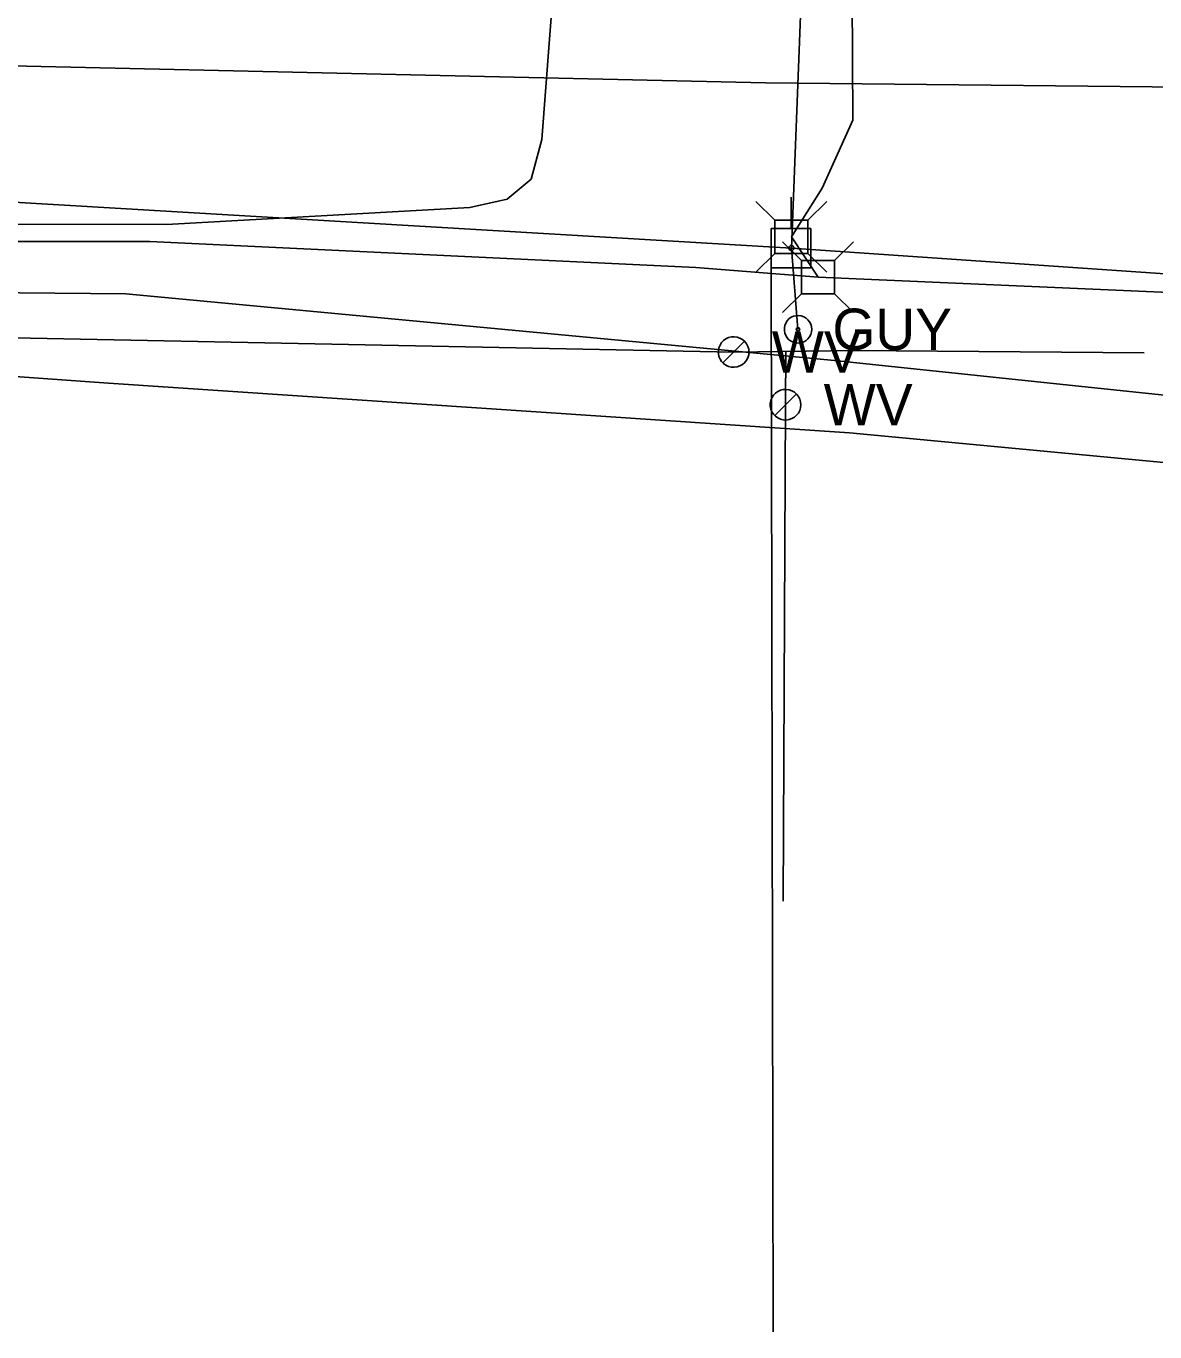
# Model space of a CAD drawing. Extents: x 596028 to 606371, y 330010 to 403088.
# Drawn here: x 602255.1 to 602360.4, y 376641.3 to 376763.1 of the extents above; entities that cross this region are included whole.
import ezdxf

# ---------------------------------------------------------------- set-up
doc = ezdxf.new("R2010")
doc.units = 0
for name, color, linetype in [('E_UTL_EGuyWire', 7, 'Continuous'), ('E_UTL_EPowerPole', 7, 'Continuous'), ('E_UTL_FO_UG', 7, 'Continuous'), ('E_UTL_Overhead', 7, 'Continuous'), ('E_UTL_T', 7, 'Continuous'), ('E_UTL_T_UG', 7, 'Continuous'), ('E_UTL_TV_UG', 7, 'Continuous'), ('E_UTL_W', 7, 'Continuous'), ('E_UTL_W_UG', 7, 'Continuous')]:
    doc.layers.add(name, color=color, linetype=linetype)

msp = doc.modelspace()

# ---------------------------------------------------------------- linework, layer by layer
at = {"layer": 'E_UTL_EGuyWire'}
msp.add_line((602327.14, 376734.79), (602326.52, 376742.37), dxfattribs=at)
for points in [[(602328.43, 376734.79), (602328.4, 376735.04), (602328.33, 376735.27), (602328.22, 376735.49), (602328.07, 376735.68), (602327.89, 376735.84), (602327.68, 376735.96), (602327.45, 376736.04), (602327.2, 376736.08), (602326.96, 376736.06), (602326.72, 376736.01), (602326.5, 376735.91), (602326.3, 376735.76), (602326.13, 376735.59), (602326, 376735.38), (602325.91, 376735.16), (602325.87, 376734.92), (602325.87, 376734.67), (602325.91, 376734.43), (602326, 376734.21), (602326.13, 376734), (602326.3, 376733.82), (602326.5, 376733.68), (602326.72, 376733.58), (602326.96, 376733.52), (602327.2, 376733.51), (602327.45, 376733.55), (602327.68, 376733.63), (602327.89, 376733.75), (602328.07, 376733.91), (602328.22, 376734.1), (602328.33, 376734.32), (602328.4, 376734.55), (602328.43, 376734.79)], [(602327.3, 376734.79), (602327.3, 376734.82), (602327.29, 376734.85), (602327.28, 376734.88), (602327.26, 376734.91), (602327.24, 376734.93), (602327.21, 376734.94), (602327.18, 376734.95), (602327.15, 376734.95), (602327.12, 376734.95), (602327.09, 376734.95), (602327.06, 376734.93), (602327.04, 376734.92), (602327.02, 376734.89), (602327, 376734.87), (602326.99, 376734.84), (602326.98, 376734.81), (602326.98, 376734.78), (602326.99, 376734.75), (602327, 376734.72), (602327.02, 376734.7), (602327.04, 376734.67), (602327.06, 376734.66), (602327.09, 376734.64), (602327.12, 376734.64), (602327.15, 376734.63), (602327.18, 376734.64), (602327.21, 376734.65), (602327.24, 376734.66), (602327.26, 376734.68), (602327.28, 376734.71), (602327.29, 376734.73), (602327.3, 376734.76), (602327.3, 376734.79)]]:
    msp.add_lwpolyline(points, dxfattribs=at)
at = {"layer": 'E_UTL_EPowerPole'}
for points in [[(602326.49, 376744.21), (602326.49, 376747.12)], [(602328.34, 376744.21), (602324.65, 376744.21)], [(602324.65, 376744.21), (602324.65, 376740.52)], [(602328.34, 376740.52), (602328.34, 376744.21)], [(602326.76, 376742.37), (602326.76, 376742.42), (602326.75, 376742.46), (602326.73, 376742.5), (602326.7, 376742.54), (602326.66, 376742.57), (602326.62, 376742.59), (602326.58, 376742.6), (602326.54, 376742.61), (602326.49, 376742.61), (602326.45, 376742.6), (602326.41, 376742.58), (602326.37, 376742.55), (602326.34, 376742.52), (602326.31, 376742.48), (602326.3, 376742.44), (602326.29, 376742.39), (602326.29, 376742.35), (602326.3, 376742.3), (602326.31, 376742.26), (602326.34, 376742.22), (602326.37, 376742.19), (602326.41, 376742.16), (602326.45, 376742.15), (602326.49, 376742.14), (602326.54, 376742.13), (602326.58, 376742.14), (602326.62, 376742.15), (602326.66, 376742.18), (602326.7, 376742.21), (602326.73, 376742.24), (602326.75, 376742.28), (602326.76, 376742.33), (602326.76, 376742.37)], [(602324.65, 376740.52), (602328.34, 376740.52)]]:
    msp.add_lwpolyline(points, dxfattribs=at)
at = {"layer": 'E_UTL_FO_UG'}
msp.add_lwpolyline([(602326.52, 376743.41), (602329.01, 376739.65)], dxfattribs=at)
at = {"layer": 'E_UTL_Overhead'}
for points in [[(602062.17, 376753.86), (602210.14, 376749.24), (602326.52, 376742.37), (602555.59, 376726.58), (602725.85, 376710.71), (602926.61, 376694.43), (603097.25, 376656.83), (603302.19, 376662.3), (603380.19, 376665.28), (603484.01, 376669.76), (603723.81, 376678.6), (603844.12, 376694.7), (603926.75, 376705.4), (604096.46, 376729.09), (604125.7, 376732.7), (604019.36, 376849.1), (604024.4, 376887.33)], [(602326.52, 376742.37), (602329.71, 376824.27), (602274.17, 376879.17)]]:
    msp.add_lwpolyline(points, dxfattribs=at)
at = {"layer": 'E_UTL_T'}
for points in [[(602324.97, 376744.96), (602323.22, 376746.71)], [(602328.06, 376744.96), (602329.82, 376746.71)], [(602328.06, 376744.96), (602324.97, 376744.96)], [(602324.97, 376744.96), (602324.97, 376741.86)], [(602328.06, 376741.86), (602328.06, 376744.96)], [(602327.46, 376741.2), (602325.71, 376742.95)], [(602330.56, 376741.2), (602332.31, 376742.95)], [(602324.97, 376741.86), (602323.22, 376740.11)], [(602324.97, 376741.86), (602328.06, 376741.86)], [(602330.56, 376741.2), (602327.46, 376741.2)], [(602327.46, 376741.2), (602327.46, 376738.1)], [(602328.06, 376741.86), (602329.82, 376740.11)], [(602330.56, 376738.1), (602330.56, 376741.2)], [(602327.46, 376738.1), (602325.71, 376736.35)], [(602327.46, 376738.1), (602330.56, 376738.1)], [(602330.56, 376738.1), (602332.31, 376736.35)]]:
    msp.add_lwpolyline(points, dxfattribs=at)
at = {"layer": 'E_UTL_T_UG'}
for points in [[(602182.12, 376739.53), (602185.15, 376742.4), (602189.09, 376744.23), (602203.14, 376744.71), (602268.24, 376744.57), (602296.52, 376746.17), (602300.01, 376746.92), (602302.24, 376748.81), (602303.25, 376752.5), (602304.68, 376771.27), (602311.47, 376796.16), (602313.78, 376816.27), (602314.14, 376825.55), (602310.51, 376835.87), (602304.77, 376844.42), (602294.21, 376855.24)], [(602326.52, 376743.41), (602329.39, 376747.96), (602332.27, 376754.3), (602331.92, 376817.53), (602332.49, 376826.95), (602332.54, 376833.68), (602332.66, 376837)], [(602075.21, 376757.95), (602077.8, 376743.83), (602087.75, 376744.23), (602092.81, 376744.18), (602093.78, 376743.66), (602174.47, 376743.92), (602202.46, 376743), (602266.68, 376742.98), (602317.6, 376740.55), (602329.01, 376739.65), (602361.76, 376738.22), (602460.6, 376726.5), (602572.77, 376720.62)], [(602044.67, 376754.09), (602052.5, 376752.18), (602062.11, 376741.57), (602066.7, 376738.55), (602072.2, 376738.26), (602098.71, 376739.13), (602170.23, 376736.46), (602175.77, 376736.29), (602179.14, 376737.87), (602181.65, 376738.87), (602264.44, 376738.09), (602330.54, 376731.88), (602363.7, 376728.4), (602475.97, 376721.01), (602558.5, 376714.55), (602633.95, 376707.91), (602703.14, 376702.92), (602777.09, 376696.46), (602850.69, 376690.69), (602905.54, 376683.34), (602962.28, 376677.96), (603034.3, 376676.15), (603081.3, 376677.06), (603103.56, 376676.27)], [(602180.61, 376738.55), (602204.43, 376733.92), (602262.81, 376729.78), (602331.94, 376725.12), (602364.57, 376722.04), (602424.04, 376718.91), (602459.75, 376717.99), (602559.76, 376710.31), (602699.37, 376697.31)]]:
    msp.add_lwpolyline(points, dxfattribs=at)
at = {"layer": 'E_UTL_TV_UG'}
msp.add_line((602324.84, 376641.25), (602324.65, 376740.52), dxfattribs=at)
at = {"layer": 'E_UTL_W'}
for points in [[(602322.56, 376732.67), (602322.54, 376732.94), (602322.46, 376733.2), (602322.34, 376733.44), (602322.17, 376733.65), (602321.96, 376733.83), (602321.73, 376733.97), (602321.47, 376734.06), (602321.2, 376734.09), (602320.93, 376734.08), (602320.67, 376734.02), (602320.42, 376733.91), (602320.2, 376733.75), (602320.01, 376733.55), (602319.87, 376733.32), (602319.77, 376733.07), (602319.72, 376732.81), (602319.72, 376732.54), (602319.77, 376732.27), (602319.87, 376732.02), (602320.01, 376731.79), (602320.2, 376731.59), (602320.42, 376731.44), (602320.67, 376731.32), (602320.93, 376731.26), (602321.2, 376731.25), (602321.47, 376731.28), (602321.73, 376731.37), (602321.96, 376731.51), (602322.17, 376731.69), (602322.34, 376731.9), (602322.46, 376732.14), (602322.54, 376732.4), (602322.56, 376732.67)], [(602320.13, 376731.66), (602322.14, 376733.68)], [(602327.4, 376727.75), (602327.38, 376728.02), (602327.3, 376728.28), (602327.18, 376728.52), (602327.01, 376728.74), (602326.8, 376728.92), (602326.57, 376729.05), (602326.31, 376729.14), (602326.05, 376729.18), (602325.77, 376729.17), (602325.51, 376729.1), (602325.26, 376728.99), (602325.04, 376728.83), (602324.86, 376728.64), (602324.71, 376728.41), (602324.61, 376728.16), (602324.56, 376727.89), (602324.56, 376727.62), (602324.61, 376727.35), (602324.71, 376727.1), (602324.86, 376726.87), (602325.04, 376726.68), (602325.26, 376726.52), (602325.51, 376726.41), (602325.77, 376726.34), (602326.05, 376726.33), (602326.31, 376726.37), (602326.57, 376726.46), (602326.8, 376726.59), (602327.01, 376726.77), (602327.18, 376726.98), (602327.3, 376727.22), (602327.38, 376727.48), (602327.4, 376727.75)], [(602324.97, 376726.75), (602326.99, 376728.76)]]:
    msp.add_lwpolyline(points, dxfattribs=at)
at = {"layer": 'E_UTL_W_UG'}
for p, q in [((602150.25, 376736.06), (602321.14, 376732.67)), ((602325.98, 376727.75), (602326, 376732.74)), ((602325.75, 376681.45), (602325.98, 376727.75))]:
    msp.add_line(p, q, dxfattribs=at)
for points in [[(602151.33, 376759.75), (602152.67, 376759.77), (602241.07, 376759.66), (602324.1, 376757.79), (602369.29, 376757.31), (602424.46, 376753.61), (602560.86, 376747.32), (602639.75, 376742.27), (602710.17, 376738.53), (602777.93, 376735.53), (602852.93, 376729.37), (602924.72, 376722.16), (602998.89, 376718.96), (603008.49, 376717.59), (603539.3, 376709.18), (603575.7, 376708.55), (603740.45, 376718.09), (603804.14, 376720.92)], [(602321.14, 376732.67), (602332.44, 376732.83), (602359.43, 376732.61)]]:
    msp.add_lwpolyline(points, dxfattribs=at)

# ---------------------------------------------------------------- texts
at = {"layer": 'E_UTL_EGuyWire'}
msp.add_text('GUY', height=3.85, dxfattribs=at).set_placement((602330.35, 376732.87))
at = {"layer": 'E_UTL_W'}
for p in [(602324.7, 376730.75), (602329.54, 376725.83)]:
    msp.add_text('WV', height=3.85, dxfattribs=at).set_placement(p)

doc.saveas('drawing.dxf')
